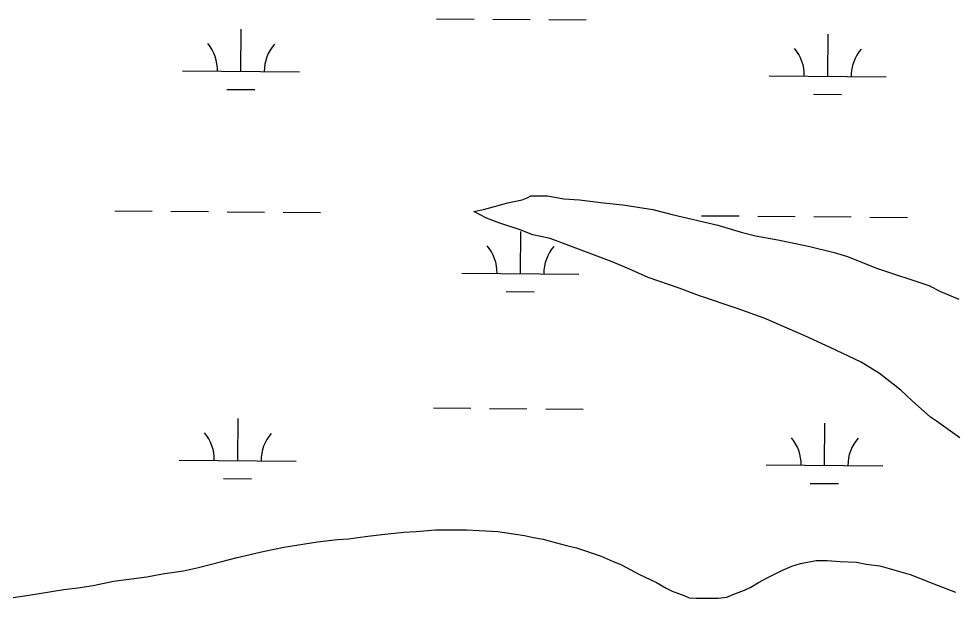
# Model space of a CAD drawing. Extents: x 3271442 to 3309282, y 752266 to 777610.
# Drawn here: x 3296891 to 3297690, y 771587 to 772082 of the extents above; entities that cross this region are included whole.
import ezdxf

# ---------------------------------------------------------------- set-up
doc = ezdxf.new("R2010")
doc.units = 0
for name, color, linetype in [('V-SITE-VEGE', 7, 'Continuous'), ('V-TOPO-SHOR', 7, 'Continuous'), ('V-WETL-SWMP', 7, 'Continuous')]:
    doc.layers.add(name, color=color, linetype=linetype)

msp = doc.modelspace()

# ---------------------------------------------------------------- linework, layer by layer
at = {"layer": 'V-SITE-VEGE'}
for p, q in [((3297309.03, 771925.17), (3297321.46, 771927.64)), ((3297321.46, 771927.64), (3297325.6, 771929.29)), ((3297325.6, 771929.29), (3297328.92, 771930.95)), ((3297328.92, 771930.95), (3297343, 771930.93)), ((3297343, 771930.93), (3297357.07, 771928.43)), ((3297357.07, 771928.43), (3297370.32, 771927.59)), ((3297370.32, 771927.59), (3297391.03, 771925.08)), ((3297280.04, 771917.74), (3297288.32, 771919.39)), ((3297288.32, 771919.39), (3297309.03, 771925.17)), ((3297391.03, 771925.08), (3297407.59, 771923.41)), ((3297407.59, 771923.41), (3297433.26, 771919.24)), ((3297433.26, 771919.24), (3297449.82, 771915.08)), ((3297290.8, 771911.93), (3297280.04, 771917.74)), ((3297302.39, 771907.78), (3297290.8, 771911.93)), ((3297449.82, 771915.08), (3297488.74, 771905.93)), ((3297319.77, 771901.97), (3297302.39, 771907.78)), ((3297488.74, 771905.93), (3297508.61, 771900.11)), ((3297330.54, 771897.81), (3297319.77, 771901.97)), ((3297345.44, 771894.49), (3297330.54, 771897.81)), ((3297381.04, 771881.2), (3297345.44, 771894.49)), ((3297508.61, 771900.11), (3297521.03, 771896.78)), ((3297521.03, 771896.78), (3297540.07, 771893.45)), ((3297540.07, 771893.45), (3297567.4, 771887.62)), ((3297567.4, 771887.62), (3297588.1, 771882.63)), ((3297398.43, 771874.55), (3297381.04, 771881.2)), ((3297588.1, 771882.63), (3297599.69, 771879.31)), ((3297599.69, 771879.31), (3297624.53, 771869.34)), ((3297412.5, 771868.74), (3297398.43, 771874.55)), ((3297429.06, 771861.27), (3297412.5, 771868.74)), ((3297624.53, 771869.34), (3297669.23, 771854.39)), ((3297455.55, 771852.13), (3297429.06, 771861.27)), ((3297669.23, 771854.39), (3297679.17, 771849.41)), ((3297472.94, 771845.49), (3297455.55, 771852.13)), ((3297679.17, 771849.41), (3297694.9, 771842.77)), ((3297505.23, 771834.69), (3297472.94, 771845.49)), ((3297528.41, 771826.38), (3297505.23, 771834.69)), ((3297563.18, 771811.43), (3297528.41, 771826.38)), ((3297584.7, 771801.47), (3297563.18, 771811.43)), ((3297611.19, 771789.02), (3297584.7, 771801.47)), ((3297626.92, 771779.07), (3297611.19, 771789.02)), ((3297645.12, 771764.97), (3297626.92, 771779.07)), ((3297655.05, 771755.85), (3297645.12, 771764.97)), ((3297670.77, 771741.75), (3297655.05, 771755.85)), ((3297675.74, 771738.43), (3297670.77, 771741.75)), ((3297695.6, 771724.33), (3297675.74, 771738.43)), ((3297172.88, 771637.77), (3297189.34, 771640.24)), ((3297189.34, 771640.24), (3297201.31, 771641.73)), ((3297201.31, 771641.73), (3297220.27, 771643.7)), ((3297220.27, 771643.7), (3297230.74, 771644.19)), ((3297230.74, 771644.19), (3297247.2, 771645.67)), ((3297247.2, 771645.67), (3297274.13, 771645.64)), ((3297274.13, 771645.64), (3297284.61, 771645.13)), ((3297284.61, 771645.13), (3297300.56, 771644.12)), ((3297300.56, 771644.12), (3297323.5, 771640.6)), ((3297323.5, 771640.6), (3297330.98, 771639.1)), ((3297330.98, 771639.1), (3297339.46, 771637.59)), ((3297101.05, 771627.37), (3297117.51, 771630.84)), ((3297117.51, 771630.84), (3297146.45, 771635.3)), ((3297146.45, 771635.3), (3297163.4, 771637.28)), ((3297163.4, 771637.28), (3297172.88, 771637.77)), ((3297339.46, 771637.59), (3297346.44, 771635.59)), ((3297346.44, 771635.59), (3297359.4, 771632.09)), ((3297359.4, 771632.09), (3297367.88, 771630.08)), ((3297077.6, 771621.91), (3297101.05, 771627.37)), ((3297367.88, 771630.08), (3297388.82, 771623.08)), ((3297388.82, 771623.08), (3297399.29, 771618.58)), ((3297044.68, 771613.47), (3297064.63, 771618.43)), ((3297064.63, 771618.43), (3297077.6, 771621.91)), ((3297399.29, 771618.58), (3297405.77, 771616.08)), ((3297405.77, 771616.08), (3297421.23, 771607.58)), ((3297543.42, 771610.95), (3297551.9, 771614.43)), ((3297551.9, 771614.43), (3297559.39, 771616.91)), ((3297559.39, 771616.91), (3297572.85, 771619.39)), ((3297572.85, 771619.39), (3297582.33, 771619.38)), ((3297582.33, 771619.38), (3297593.3, 771618.37)), ((3297593.3, 771618.37), (3297607.27, 771617.86)), ((3297607.27, 771617.86), (3297615.74, 771616.35)), ((3297615.74, 771616.35), (3297627.21, 771614.84)), ((3297627.21, 771614.84), (3297653.14, 771607.34)), ((3297000.28, 771605.53), (3297013.75, 771608.01)), ((3297013.75, 771608.01), (3297031.71, 771610.49)), ((3297031.71, 771610.49), (3297044.68, 771613.47)), ((3297421.23, 771607.58), (3297436.18, 771600.58)), ((3297531.44, 771604.97), (3297543.42, 771610.95)), ((3297653.14, 771607.34), (3297661.12, 771604.34)), ((3296954.39, 771598.1), (3296971.85, 771601.57)), ((3296971.85, 771601.57), (3297000.28, 771605.53)), ((3297436.18, 771600.58), (3297444.65, 771595.59)), ((3297516.97, 771596.51), (3297523.46, 771600.49)), ((3297523.46, 771600.49), (3297531.44, 771604.97)), ((3297661.12, 771604.34), (3297673.58, 771599.34)), ((3297673.58, 771599.34), (3297692.03, 771592.33)), ((3296899.52, 771589.68), (3296929.45, 771594.64)), ((3296929.45, 771594.64), (3296941.42, 771596.12)), ((3296941.42, 771596.12), (3296954.39, 771598.1)), ((3297444.65, 771595.59), (3297449.64, 771593.09)), ((3297449.64, 771593.09), (3297460.61, 771589.09)), ((3297496.51, 771588.05), (3297502.5, 771590.54)), ((3297502.5, 771590.54), (3297511.48, 771594.02)), ((3297511.48, 771594.02), (3297516.97, 771596.51)), ((3296886.05, 771587.7), (3296899.52, 771589.68)), ((3297460.61, 771589.09), (3297464.09, 771587.59)), ((3297464.09, 771587.59), (3297470.08, 771587.08)), ((3297470.08, 771587.08), (3297489.03, 771587.06)), ((3297489.03, 771587.06), (3297496.51, 771588.05))]:
    msp.add_line(p, q, dxfattribs=at)
at = {"layer": 'V-TOPO-SHOR'}
for p, q in [((3297172.88, 771637.77), (3297189.34, 771640.24)), ((3297189.34, 771640.24), (3297201.31, 771641.73)), ((3297201.31, 771641.73), (3297220.27, 771643.7)), ((3297220.27, 771643.7), (3297230.74, 771644.19)), ((3297230.74, 771644.19), (3297247.2, 771645.67)), ((3297247.2, 771645.67), (3297274.13, 771645.64)), ((3297274.13, 771645.64), (3297284.61, 771645.13)), ((3297284.61, 771645.13), (3297300.56, 771644.12)), ((3297300.56, 771644.12), (3297323.5, 771640.6)), ((3297323.5, 771640.6), (3297330.98, 771639.1)), ((3297330.98, 771639.1), (3297339.46, 771637.59)), ((3297101.05, 771627.37), (3297117.51, 771630.84)), ((3297117.51, 771630.84), (3297146.44, 771635.3)), ((3297146.44, 771635.3), (3297163.4, 771637.28)), ((3297163.4, 771637.28), (3297172.88, 771637.77)), ((3297339.46, 771637.59), (3297346.44, 771635.59)), ((3297346.44, 771635.59), (3297359.4, 771632.09)), ((3297359.4, 771632.09), (3297367.88, 771630.08)), ((3297077.6, 771621.91), (3297101.05, 771627.37)), ((3297367.88, 771630.08), (3297388.82, 771623.08)), ((3297388.82, 771623.08), (3297399.29, 771618.58)), ((3297044.68, 771613.47), (3297064.63, 771618.43)), ((3297064.63, 771618.43), (3297077.6, 771621.91)), ((3297399.29, 771618.58), (3297405.77, 771616.08)), ((3297405.77, 771616.08), (3297421.22, 771607.58)), ((3297543.42, 771610.94), (3297551.9, 771614.43)), ((3297551.9, 771614.43), (3297559.38, 771616.91)), ((3297559.38, 771616.91), (3297572.85, 771619.39)), ((3297572.85, 771619.39), (3297582.33, 771619.38)), ((3297582.33, 771619.38), (3297593.3, 771618.37)), ((3297593.3, 771618.37), (3297607.26, 771617.86)), ((3297607.26, 771617.86), (3297615.74, 771616.35)), ((3297615.74, 771616.35), (3297627.21, 771614.84)), ((3297627.21, 771614.84), (3297653.14, 771607.34)), ((3297000.28, 771605.53), (3297013.75, 771608.01)), ((3297013.75, 771608.01), (3297031.71, 771610.49)), ((3297031.71, 771610.49), (3297044.68, 771613.47)), ((3297421.22, 771607.58), (3297436.18, 771600.58)), ((3297531.44, 771604.97), (3297543.42, 771610.94)), ((3297653.14, 771607.34), (3297661.11, 771604.34)), ((3296954.39, 771598.1), (3296971.85, 771601.57)), ((3296971.85, 771601.57), (3297000.28, 771605.53)), ((3297436.18, 771600.58), (3297444.65, 771595.59)), ((3297516.97, 771596.51), (3297523.46, 771600.49)), ((3297523.46, 771600.49), (3297531.44, 771604.97)), ((3297661.11, 771604.34), (3297673.58, 771599.33)), ((3297673.58, 771599.33), (3297692.02, 771592.33)), ((3296899.52, 771589.68), (3296929.45, 771594.64)), ((3296929.45, 771594.64), (3296941.42, 771596.12)), ((3296941.42, 771596.12), (3296954.39, 771598.1)), ((3297444.65, 771595.59), (3297449.63, 771593.09)), ((3297449.63, 771593.09), (3297460.6, 771589.09)), ((3297496.51, 771588.05), (3297502.5, 771590.54)), ((3297502.5, 771590.54), (3297511.48, 771594.02)), ((3297511.48, 771594.02), (3297516.97, 771596.51)), ((3296886.05, 771587.7), (3296899.52, 771589.68)), ((3297460.6, 771589.09), (3297464.09, 771587.59)), ((3297464.09, 771587.59), (3297470.08, 771587.08)), ((3297470.08, 771587.08), (3297489.03, 771587.06)), ((3297489.03, 771587.06), (3297496.51, 771588.05))]:
    msp.add_line(p, q, dxfattribs=at)
at = {"layer": 'V-WETL-SWMP'}
for p, q in [((3297248.24, 772082.46), (3297280.24, 772082.2)), ((3297296.24, 772082.07), (3297328.24, 772081.8)), ((3297344.24, 772081.67), (3297376.24, 772081.41)), ((3297080.8, 772037.41), (3297081.1, 772073.41)), ((3297582.69, 772033.28), (3297582.99, 772069.27)), ((3297030.8, 772037.82), (3297130.8, 772037)), ((3297532.69, 772033.69), (3297632.69, 772032.86)), ((3297068.68, 772022.08), (3297092.67, 772021.88)), ((3297570.57, 772017.94), (3297594.57, 772017.75)), ((3296972.97, 771918.22), (3297004.97, 771917.96)), ((3297020.97, 771917.83), (3297052.97, 771917.56)), ((3297068.97, 771917.43), (3297100.97, 771917.17)), ((3297116.97, 771917.04), (3297148.97, 771916.77)), ((3297474.86, 771914.09), (3297506.86, 771913.83)), ((3297522.86, 771913.69), (3297554.86, 771913.43)), ((3297570.86, 771913.3), (3297602.86, 771913.03)), ((3297618.86, 771912.9), (3297650.86, 771912.64)), ((3297319.86, 771864.62), (3297320.16, 771900.62)), ((3297269.86, 771865.03), (3297369.86, 771864.21)), ((3297307.73, 771849.29), (3297331.73, 771849.09)), ((3297245.5, 771749.8), (3297277.5, 771749.54)), ((3297293.5, 771749.4), (3297325.5, 771749.14)), ((3297341.5, 771749.01), (3297373.5, 771748.74)), ((3297078.06, 771704.75), (3297078.36, 771740.75)), ((3297579.95, 771700.61), (3297580.25, 771736.61)), ((3297028.06, 771705.16), (3297128.06, 771704.33)), ((3297529.95, 771701.02), (3297629.95, 771700.2)), ((3297065.94, 771689.41), (3297089.93, 771689.22)), ((3297567.83, 771685.28), (3297591.83, 771685.08)), ((3297172.88, 771637.77), (3297189.34, 771640.24)), ((3297189.34, 771640.24), (3297201.31, 771641.73)), ((3297201.31, 771641.73), (3297220.27, 771643.7)), ((3297220.27, 771643.7), (3297230.74, 771644.19)), ((3297230.74, 771644.19), (3297247.2, 771645.67)), ((3297247.2, 771645.67), (3297274.13, 771645.64)), ((3297274.13, 771645.64), (3297284.61, 771645.13)), ((3297284.61, 771645.13), (3297300.56, 771644.12)), ((3297300.56, 771644.12), (3297323.5, 771640.6)), ((3297323.5, 771640.6), (3297330.98, 771639.1)), ((3297330.98, 771639.1), (3297339.46, 771637.59)), ((3297101.05, 771627.37), (3297117.51, 771630.84)), ((3297117.51, 771630.84), (3297146.44, 771635.3)), ((3297146.44, 771635.3), (3297163.4, 771637.28)), ((3297163.4, 771637.28), (3297172.88, 771637.77)), ((3297339.46, 771637.59), (3297346.44, 771635.59)), ((3297346.44, 771635.59), (3297359.4, 771632.09)), ((3297359.4, 771632.09), (3297367.88, 771630.08)), ((3297077.6, 771621.91), (3297101.05, 771627.37)), ((3297367.88, 771630.08), (3297388.82, 771623.08)), ((3297388.82, 771623.08), (3297399.29, 771618.58)), ((3297044.68, 771613.47), (3297064.63, 771618.43)), ((3297064.63, 771618.43), (3297077.6, 771621.91)), ((3297399.29, 771618.58), (3297405.77, 771616.08)), ((3297405.77, 771616.08), (3297421.22, 771607.58)), ((3297543.42, 771610.94), (3297551.9, 771614.43)), ((3297551.9, 771614.43), (3297559.38, 771616.91)), ((3297559.38, 771616.91), (3297572.85, 771619.39)), ((3297572.85, 771619.39), (3297582.33, 771619.38)), ((3297582.33, 771619.38), (3297593.3, 771618.37)), ((3297593.3, 771618.37), (3297607.26, 771617.86)), ((3297607.26, 771617.86), (3297615.74, 771616.35)), ((3297615.74, 771616.35), (3297627.21, 771614.84)), ((3297627.21, 771614.84), (3297653.14, 771607.34)), ((3297000.28, 771605.53), (3297013.75, 771608.01)), ((3297013.75, 771608.01), (3297031.71, 771610.49)), ((3297031.71, 771610.49), (3297044.68, 771613.47)), ((3297421.22, 771607.58), (3297436.18, 771600.58)), ((3297531.44, 771604.97), (3297543.42, 771610.94)), ((3297653.14, 771607.34), (3297661.11, 771604.34)), ((3296954.39, 771598.1), (3296971.85, 771601.57)), ((3296971.85, 771601.57), (3297000.28, 771605.53)), ((3297436.18, 771600.58), (3297444.65, 771595.59)), ((3297516.97, 771596.51), (3297523.46, 771600.49)), ((3297523.46, 771600.49), (3297531.44, 771604.97)), ((3297661.11, 771604.34), (3297673.58, 771599.33)), ((3297673.58, 771599.33), (3297692.02, 771592.33)), ((3296899.52, 771589.68), (3296929.45, 771594.64)), ((3296929.45, 771594.64), (3296941.42, 771596.12)), ((3296941.42, 771596.12), (3296954.39, 771598.1)), ((3297444.65, 771595.59), (3297449.63, 771593.09)), ((3297449.63, 771593.09), (3297460.6, 771589.09)), ((3297496.51, 771588.05), (3297502.5, 771590.54)), ((3297502.5, 771590.54), (3297511.48, 771594.02)), ((3297511.48, 771594.02), (3297516.97, 771596.51)), ((3296886.05, 771587.7), (3296899.52, 771589.68)), ((3297460.6, 771589.09), (3297464.09, 771587.59)), ((3297464.09, 771587.59), (3297470.08, 771587.08)), ((3297470.08, 771587.08), (3297489.03, 771587.06)), ((3297489.03, 771587.06), (3297496.51, 771588.05))]:
    msp.add_line(p, q, dxfattribs=at)
for centre, start, end in [((3297025.57, 772038.34), 358.75626, 40.29991), ((3297136.05, 772037.43), 138.75625, 180.29991), ((3297527.46, 772034.21), 358.75626, 40.29991), ((3297637.94, 772033.3), 138.75625, 180.29991), ((3297264.62, 771865.55), 358.75626, 40.29991), ((3297375.1, 771864.64), 138.75625, 180.29991), ((3297022.83, 771705.68), 358.75626, 40.29991), ((3297133.31, 771704.77), 138.75625, 180.29991), ((3297524.72, 771701.54), 358.75626, 40.29991), ((3297635.2, 771700.63), 138.75625, 180.29991)]:
    msp.add_arc(centre, 35.25, start, end, dxfattribs=at)

doc.saveas('drawing.dxf')
